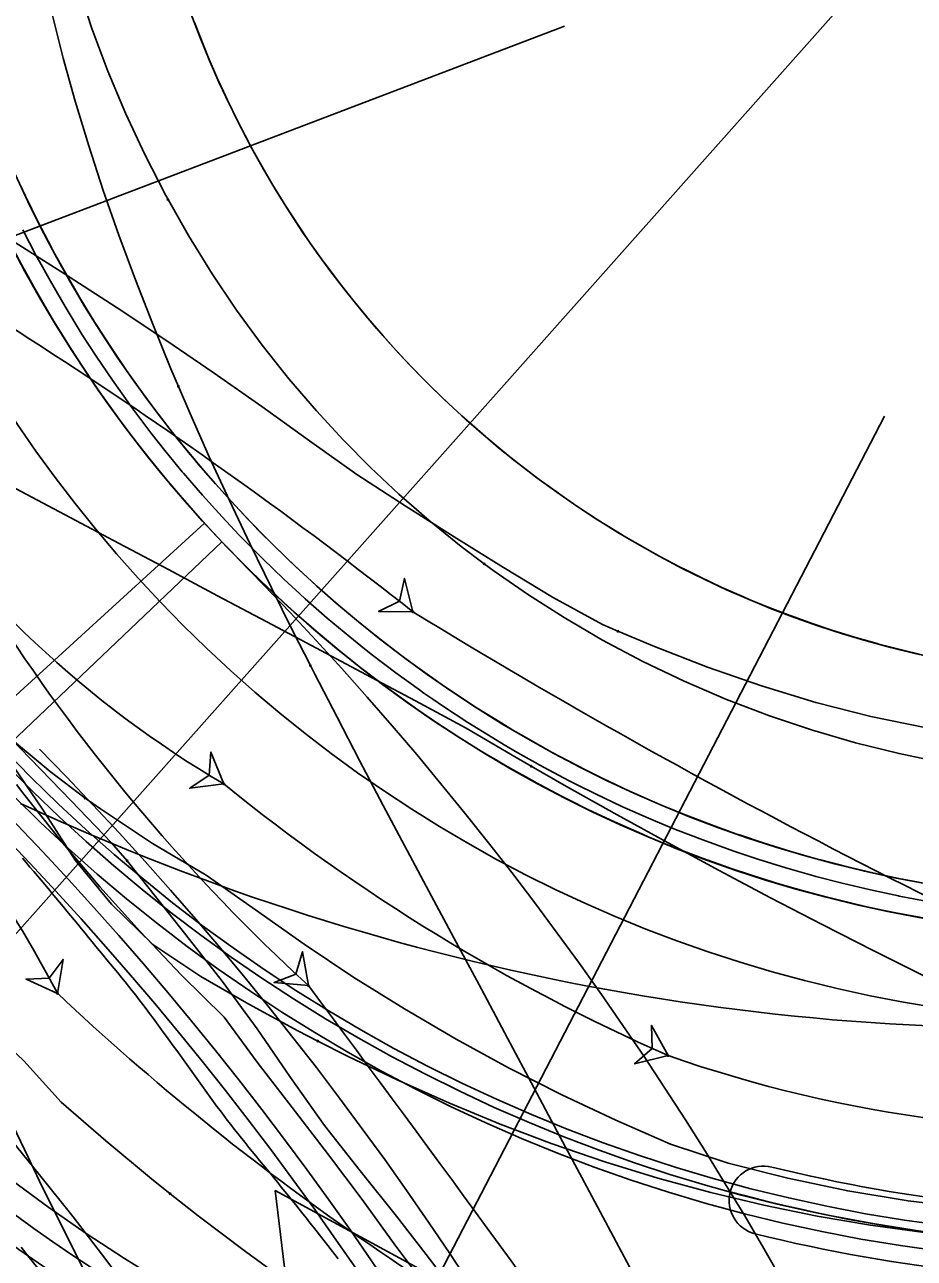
# Model space of a CAD drawing. Extents: x -70 to 701944, y -4 to 666871.
# Drawn here: x 668125.6 to 668177.3, y 656434.2 to 656505.9 of the extents above; entities that cross this region are included whole.
import ezdxf

# ---------------------------------------------------------------- set-up
doc = ezdxf.new("R2010")
doc.units = 0
for name, color, linetype in [('R_Detour', 7, 'Continuous'), ('R_Draft', 7, 'Continuous'), ('R_Horz Alg', 7, 'Continuous'), ('R_No Plot', 7, 'Continuous'), ('R_Proposed Road', 7, 'Continuous'), ('R_Striping', 7, 'Continuous'), ('T_Indications', 7, 'Continuous'), ('T_Vehicle Path Lt Major', 7, 'Continuous'), ('T_Vehicle Path Rt', 7, 'Continuous')]:
    doc.layers.add(name, color=color, linetype=linetype)

msp = doc.modelspace()

# ---------------------------------------------------------------- linework, layer by layer
at = {"layer": 'R_Detour'}
for points in [[(668156.968, 656505.809), (668098.104, 656483.37), (668102.166, 656491.5), (668105.741, 656479.63), (668098.104, 656483.37)], [(668175.573, 656483.126), (668142.424, 656419.224), (668140.149, 656438.086), (668156.852, 656429.033), (668142.424, 656419.224)]]:
    msp.add_lwpolyline(points, dxfattribs=at)
at = {"layer": 'R_Draft'}
for p, q in [((668085.114, 656430.38), (668136.034, 656476.902)), ((668137.048, 656475.814), (668110.971, 656451.008))]:
    msp.add_line(p, q, dxfattribs=at)
msp.add_circle((668190.665, 656526.816), 79, dxfattribs=at)
msp.add_arc((668184.446, 656587.521), 140, 245.03012, 274.27676, dxfattribs=at)
at = {"layer": 'R_Horz Alg'}
msp.add_arc((668190.665, 656526.816), 74, 177.41608, 357.41608, dxfattribs=at)
at = {"layer": 'R_No Plot'}
for points in [[(668087.77, 656531.461), (668190.665, 656526.812), (668101.576, 656426.615), (668083.852, 656444.75)], [(668101.576, 656426.615), (668190.665, 656526.812), (668213.226, 656419.155), (668199.019, 656414.941), (668115.413, 656408.698)]]:
    msp.add_lwpolyline(points, close=True, dxfattribs=at)
for radius in [113, 111.5, 110, 93, 91.5]:
    msp.add_circle((668190.665, 656526.816), radius, dxfattribs=at)
msp.add_arc((668190.665, 656526.816), 92, 254.83629, 288.5787, dxfattribs=at)
at = {"layer": 'R_Proposed Road'}
for points in [[(668135.453, 656506.015), (668135.739, 656505.273), (668136.255, 656504.001), (668136.8, 656502.741), (668136.984, 656502.335), (668137.14, 656501.995), (668137.375, 656501.494), (668137.979, 656500.261), (668138.611, 656499.042), (668138.759, 656498.766), (668139.271, 656497.838), (668139.96, 656496.65), (668140.675, 656495.479), (668140.771, 656495.326), (668141.418, 656494.324), (668142.187, 656493.187), (668142.983, 656492.068), (668143.011, 656492.029), (668143.804, 656490.968), (668143.997, 656490.718), (668144.651, 656489.887), (668145.469, 656488.891), (668145.523, 656488.826), (668146.419, 656487.786), (668147.339, 656486.767), (668148.132, 656485.926), (668148.283, 656485.77), (668148.48, 656485.567), (668149.25, 656484.795), (668150.239, 656483.843), (668150.99, 656483.148), (668151.25, 656482.914), (668152.282, 656482.008), (668153.335, 656481.127), (668154.029, 656480.569), (668154.408, 656480.271), (668155.501, 656479.44), (668156.613, 656478.635), (668156.821, 656478.488), (668157.235, 656478.201), (668157.743, 656477.855), (668158.891, 656477.103), (668160.057, 656476.377), (668160.594, 656476.055), (668161.239, 656475.678), (668162.437, 656475.007), (668163.65, 656474.364), (668164.09, 656474.14), (668164.878, 656473.75), (668166.119, 656473.164), (668167.374, 656472.608), (668167.707, 656472.466), (668168.185, 656472.267), (668168.642, 656472.08), (668169.922, 656471.583), (668171.213, 656471.115), (668171.429, 656471.04), (668172.514, 656470.678), (668173.825, 656470.27), (668175.145, 656469.894), (668175.238, 656469.869), (668176.474, 656469.548), (668177.811, 656469.233)], [(668125.346, 656496.526), (668125.633, 656495.915), (668126.37, 656494.41), (668127.142, 656492.922), (668127.322, 656492.586), (668127.947, 656491.453), (668128.787, 656490.004), (668129.661, 656488.574), (668129.778, 656488.387), (668130.567, 656487.165), (668131.506, 656485.777), (668132.477, 656484.412), (668132.511, 656484.364), (668133.479, 656483.069), (668133.714, 656482.764), (668134.513, 656481.75), (668135.51, 656480.535), (668135.577, 656480.456), (668136.67, 656479.187), (668137.793, 656477.943), (668138.761, 656476.916), (668138.945, 656476.726), (668139.185, 656476.479), (668140.124, 656475.536), (668141.331, 656474.374), (668142.248, 656473.526), (668142.565, 656473.24), (668143.824, 656472.135), (668145.11, 656471.06), (668145.957, 656470.379), (668146.419, 656470.015), (668147.753, 656469.001), (668149.11, 656468.018), (668149.364, 656467.839), (668149.869, 656467.489), (668150.489, 656467.067), (668151.89, 656466.149), (668153.313, 656465.263), (668153.968, 656464.87), (668154.755, 656464.41), (668156.217, 656463.592), (668157.697, 656462.807), (668158.234, 656462.534), (668159.196, 656462.057), (668160.711, 656461.343), (668162.243, 656460.663), (668162.648, 656460.491), (668163.232, 656460.247), (668163.79, 656460.02), (668165.351, 656459.413), (668166.926, 656458.842), (668167.19, 656458.75), (668168.515, 656458.308), (668170.115, 656457.811), (668171.726, 656457.352), (668171.839, 656457.321), (668173.347, 656456.93), (668174.978, 656456.546), (668176.574, 656456.208), (668176.618, 656456.2), (668178.265, 656455.892)], [(668125.346, 656496.526), (668125.633, 656495.915), (668126.37, 656494.41), (668127.142, 656492.922), (668127.322, 656492.586), (668127.947, 656491.453), (668128.787, 656490.004), (668129.661, 656488.574), (668129.778, 656488.387), (668130.567, 656487.165), (668131.506, 656485.777), (668132.477, 656484.412), (668132.511, 656484.364), (668133.479, 656483.069), (668133.714, 656482.764), (668134.513, 656481.75), (668135.51, 656480.535), (668135.577, 656480.456), (668136.67, 656479.187), (668137.793, 656477.943), (668138.761, 656476.916), (668138.945, 656476.726), (668139.185, 656476.479), (668140.124, 656475.536), (668141.331, 656474.374), (668142.248, 656473.526), (668142.565, 656473.24), (668143.824, 656472.135), (668145.11, 656471.06), (668145.957, 656470.379), (668146.419, 656470.015), (668147.753, 656469.001), (668149.11, 656468.018), (668149.364, 656467.839), (668149.869, 656467.489), (668150.489, 656467.067), (668151.89, 656466.149), (668153.313, 656465.263), (668153.968, 656464.87), (668154.755, 656464.41), (668156.217, 656463.592), (668157.697, 656462.807), (668158.234, 656462.534), (668159.196, 656462.057), (668160.711, 656461.343), (668162.243, 656460.663), (668162.648, 656460.491), (668163.232, 656460.247), (668163.79, 656460.02), (668165.351, 656459.413), (668166.926, 656458.842), (668167.19, 656458.75), (668168.515, 656458.308), (668170.115, 656457.811), (668171.726, 656457.352), (668171.839, 656457.321), (668173.347, 656456.93), (668174.978, 656456.546), (668176.574, 656456.208), (668176.618, 656456.2), (668178.265, 656455.892)], [(668125.477, 656493.96), (668126.259, 656492.452), (668126.443, 656492.11), (668127.076, 656490.962), (668127.928, 656489.492), (668128.813, 656488.043), (668128.932, 656487.854), (668129.732, 656486.614), (668130.684, 656485.207), (668131.669, 656483.823), (668131.704, 656483.774), (668132.685, 656482.461), (668132.923, 656482.152), (668133.733, 656481.124), (668134.744, 656479.892), (668134.811, 656479.812), (668135.92, 656478.525), (668137.059, 656477.264), (668138.04, 656476.223), (668138.226, 656476.03), (668138.47, 656475.78), (668139.422, 656474.824), (668140.646, 656473.646), (668141.576, 656472.786), (668141.897, 656472.496), (668143.174, 656471.376), (668144.477, 656470.286), (668145.336, 656469.595), (668145.805, 656469.226), (668147.157, 656468.198), (668148.533, 656467.202), (668148.791, 656467.02), (668149.303, 656466.665), (668149.931, 656466.237), (668151.352, 656465.306), (668152.794, 656464.408), (668153.458, 656464.01), (668154.256, 656463.544), (668155.738, 656462.714), (668157.239, 656461.918), (668157.784, 656461.641), (668158.759, 656461.158), (668160.295, 656460.433), (668161.848, 656459.745), (668162.259, 656459.57), (668162.851, 656459.323), (668163.416, 656459.092), (668165, 656458.477), (668166.597, 656457.898), (668166.864, 656457.805), (668168.207, 656457.356), (668169.829, 656456.853), (668171.463, 656456.387), (668171.578, 656456.356), (668173.107, 656455.959), (668174.76, 656455.57), (668176.378, 656455.228), (668176.423, 656455.219), (668178.092, 656454.907)], [(668125.563, 656491.635), (668126.205, 656490.471), (668127.068, 656488.981), (668127.966, 656487.512), (668128.087, 656487.32), (668128.898, 656486.063), (668129.863, 656484.637), (668130.861, 656483.234), (668130.896, 656483.185), (668131.891, 656481.854), (668132.132, 656481.541), (668132.953, 656480.498), (668133.978, 656479.249), (668134.046, 656479.168), (668135.17, 656477.863), (668136.325, 656476.585), (668137.319, 656475.53), (668137.508, 656475.335), (668137.755, 656475.08), (668138.72, 656474.112), (668139.961, 656472.917), (668140.903, 656472.046), (668141.229, 656471.752), (668142.523, 656470.617), (668143.844, 656469.512), (668144.715, 656468.811), (668145.19, 656468.438), (668146.561, 656467.395), (668147.956, 656466.385), (668148.217, 656466.201), (668148.736, 656465.841), (668149.373, 656465.408), (668150.813, 656464.463), (668152.275, 656463.553), (668152.949, 656463.149), (668153.757, 656462.677), (668155.26, 656461.835), (668156.782, 656461.029), (668157.333, 656460.748), (668158.322, 656460.259), (668159.879, 656459.524), (668161.453, 656458.826), (668161.87, 656458.648), (668162.47, 656458.398), (668163.043, 656458.165), (668164.648, 656457.54), (668166.267, 656456.954), (668166.538, 656456.86), (668167.899, 656456.405), (668169.544, 656455.894), (668171.2, 656455.422), (668171.316, 656455.39), (668172.866, 656454.988), (668174.543, 656454.594), (668176.183, 656454.247), (668176.227, 656454.238), (668177.92, 656453.922)], [(668126.512, 656433.36), (668125.847, 656434.204), (668125.377, 656434.794)]]:
    msp.add_lwpolyline(points, dxfattribs=at)
for radius in [74, 72, 59]:
    msp.add_circle((668190.665, 656526.816), radius, dxfattribs=at)
msp.add_arc((667995.439, 656334.558), 200, 4.27052, 44.56119, dxfattribs=at)
at = {"layer": 'R_Striping'}
for centre, radius, start, end in [((668190.665, 656526.816), 92, 158.11886, 52.72223), ((668396.201, 656569.929), 300, 192.14331, 210.9515), ((667982.322, 656322.225), 202, 4.19432, 44.47942), ((667982.323, 656322.221), 198, 4.19456, 44.47942), ((668190.665, 656526.816), 90, 256.08077, 287.51409), ((668168.536, 656437.517), 2, 76.13166, 256.02987), ((668190.665, 656526.816), 94, 256.08077, 287.51409)]:
    msp.add_arc(centre, radius, start, end, dxfattribs=at)
at = {"layer": 'T_Indications'}
msp.add_arc((667968.296, 656309.388), 189.5, 4.30155, 44.35577, dxfattribs=at)
at = {"layer": 'T_Vehicle Path Lt Major'}
for points in [[(668125.141, 656533.821), (668125.097, 656533.33), (668124.921, 656530.875), (668124.821, 656528.423), (668124.795, 656525.977), (668124.842, 656523.537), (668124.96, 656521.106), (668125.15, 656518.686), (668125.408, 656516.277), (668125.735, 656513.883), (668126.148, 656511.401), (668126.634, 656508.923), (668127.196, 656506.429), (668127.822, 656503.944), (668128.516, 656501.446), (668129.304, 656498.841), (668130.153, 656496.24), (668131.06, 656493.642), (668132.019, 656491.05), (668133.029, 656488.464), (668134.085, 656485.883), (668134.52, 656484.853)], [(668126.121, 656522.406), (668126.291, 656520.069), (668126.56, 656517.729), (668126.927, 656515.391), (668127.387, 656513.072), (668127.955, 656510.703), (668128.67, 656508.176), (668129.492, 656505.671), (668130.418, 656503.192), (668131.443, 656500.744), (668132.567, 656498.329), (668133.787, 656495.953), (668133.915, 656495.717)], [(668111.179, 656501.306), (668113.556, 656499.992), (668116.509, 656498.318), (668119.443, 656496.608), (668122.355, 656494.864), (668125.247, 656493.084), (668128.117, 656491.27), (668130.965, 656489.422), (668133.792, 656487.541), (668136.595, 656485.625), (668139.375, 656483.676), (668142.132, 656481.694), (668144.891, 656479.734), (668147.71, 656477.909), (668150.542, 656476.111), (668153.422, 656474.324), (668156.27, 656472.588), (668159.167, 656471.008), (668160.075, 656470.613)], [(668133.915, 656495.717), (668135.105, 656493.62), (668136.481, 656491.393), (668137.901, 656489.284), (668139.384, 656487.256), (668140.941, 656485.29), (668142.539, 656483.424), (668144.093, 656481.741), (668145.69, 656480.131), (668147.328, 656478.593), (668149.088, 656477.057), (668150.949, 656475.55), (668152.298, 656474.529)], [(668106.447, 656494.531), (668107.434, 656491.527), (668108.635, 656488.224), (668109.945, 656484.964), (668111.362, 656481.748), (668112.884, 656478.581), (668114.511, 656475.466), (668116.732, 656472.598), (668119.106, 656469.855), (668121.626, 656467.245), (668124.284, 656464.774), (668127.072, 656462.452), (668129.097, 656460.918)], [(668093.685, 656491.806), (668093.995, 656491.663), (668097.017, 656489.984), (668099.918, 656487.993), (668102.75, 656485.905), (668105.509, 656483.722), (668108.193, 656481.446), (668110.798, 656479.08), (668113.321, 656476.627), (668115.758, 656474.089), (668118.109, 656471.47), (668120.368, 656468.772), (668122.547, 656466.01), (668124.632, 656463.178), (668126.622, 656460.278), (668128.513, 656457.312), (668130.627, 656454.751), (668133.035, 656452.399), (668135.814, 656450.535), (668138.62, 656448.928), (668141.467, 656447.382), (668142.617, 656446.782)], [(668105.949, 656488.902), (668108.244, 656487.732), (668111.108, 656486.256), (668113.967, 656484.768), (668116.823, 656483.271), (668119.676, 656481.767), (668122.528, 656480.257), (668125.379, 656478.744), (668128.23, 656477.228), (668131.082, 656475.713), (668133.936, 656474.2), (668136.793, 656472.683), (668139.664, 656471.158), (668142.541, 656469.631), (668145.42, 656468.101), (668148.304, 656466.57), (668151.242, 656464.979), (668154.157, 656463.274), (668155.034, 656462.767)], [(668134.52, 656484.853), (668135.182, 656483.313), (668136.317, 656480.758), (668137.487, 656478.212), (668138.69, 656475.676), (668139.922, 656473.147), (668141.176, 656470.629), (668142.194, 656468.62)], [(668087.051, 656474.564), (668087.309, 656474.384), (668089.827, 656472.599), (668092.272, 656470.836), (668094.695, 656469.064), (668097.1, 656467.289), (668099.49, 656465.514), (668101.866, 656463.738), (668104.234, 656461.967), (668106.597, 656460.206), (668108.954, 656458.454), (668111.302, 656456.703), (668113.647, 656454.954), (668115.986, 656453.209), (668118.404, 656451.406), (668120.837, 656449.591), (668123.283, 656447.766), (668125.524, 656445.642), (668127.7, 656443.241), (668130.307, 656440.978), (668132.963, 656438.774), (668134.039, 656437.909)], [(668152.298, 656474.529), (668152.881, 656474.103), (668154.872, 656472.727), (668156.938, 656471.41), (668159.181, 656470.102), (668161.522, 656468.86), (668163.926, 656467.709), (668166.387, 656466.652), (668168.881, 656465.7), (668171.376, 656464.861), (668173.878, 656464.131), (668176.417, 656463.499), (668178.972, 656462.972), (668181.486, 656462.559), (668183.986, 656462.25), (668186.489, 656462.041), (668188.993, 656461.932), (668191.494, 656461.923), (668194.008, 656462.015), (668196.523, 656462.21), (668196.774, 656462.235)], [(668160.075, 656470.613), (668162.207, 656469.72), (668165.288, 656468.523), (668168.409, 656467.437), (668171.572, 656466.476), (668174.774, 656465.66), (668178.01, 656464.997)], [(668142.194, 656468.62), (668142.451, 656468.118), (668143.743, 656465.611), (668145.054, 656463.099), (668146.428, 656460.491), (668147.823, 656457.861), (668149.235, 656455.211), (668150.663, 656452.543), (668152.132, 656449.798), (668153.654, 656446.944), (668155.183, 656444.076), (668156.722, 656441.196), (668158.266, 656438.305), (668159.815, 656435.405), (668161.368, 656432.498), (668162.925, 656429.583), (668163.392, 656428.708)], [(668155.034, 656462.767), (668157.086, 656461.593), (668160.029, 656459.937), (668162.986, 656458.305), (668165.957, 656456.698), (668168.94, 656455.116), (668171.937, 656453.559), (668174.947, 656452.027), (668177.969, 656450.521)], [(668125.102, 656461.705), (668125.527, 656461.15), (668127.7, 656458.416), (668129.956, 656455.748), (668132.29, 656453.15), (668134.702, 656450.622), (668137.178, 656448.165), (668139.102, 656445.562), (668141.142, 656442.924), (668143.182, 656440.25), (668145.212, 656437.573), (668147.161, 656434.864), (668149.177, 656432.182), (668151.171, 656429.493), (668153.115, 656426.78), (668155.015, 656424.028), (668155.576, 656423.195)], [(668129.097, 656460.918), (668129.982, 656460.284), (668133.005, 656458.277), (668136.133, 656456.437), (668138.993, 656454.424), (668141.825, 656452.415), (668144.715, 656450.49), (668147.66, 656448.651), (668150.658, 656446.899), (668153.707, 656445.236), (668156.802, 656443.662), (668159.943, 656442.18), (668163.126, 656440.791), (668166.484, 656439.687), (668169.941, 656438.804), (668173.433, 656438.071), (668176.954, 656437.489), (668180.497, 656437.059), (668184.055, 656436.782), (668187.622, 656436.659), (668187.979, 656436.655)], [(668142.617, 656446.782), (668144.354, 656445.905), (668147.277, 656444.504), (668150.237, 656443.185), (668153.23, 656441.953), (668156.254, 656440.813), (668159.308, 656439.766), (668162.384, 656438.819), (668165.47, 656437.974), (668168.559, 656437.235), (668171.656, 656436.601), (668174.746, 656436.075), (668177.735, 656435.666), (668180.69, 656435.36), (668183.634, 656435.151), (668186.564, 656435.04), (668188.605, 656435.02)], [(668134.039, 656437.909), (668135.667, 656436.629), (668138.418, 656434.544), (668141.215, 656432.52), (668144.056, 656430.559), (668146.939, 656428.662), (668149.864, 656426.828), (668152.829, 656425.06), (668155.832, 656423.358), (668158.872, 656421.722), (668161.948, 656420.155), (668165.057, 656418.655), (668168.399, 656417.525), (668171.829, 656416.6), (668175.294, 656415.815), (668178.789, 656415.171), (668181.249, 656414.804)]]:
    msp.add_lwpolyline(points, dxfattribs=at)
for points in [[(668148.153, 656471.744), (668147.661, 656473.683), (668147.367, 656472.363), (668146.153, 656471.77)], [(668137.161, 656461.733), (668136.41, 656463.587), (668136.299, 656462.24), (668135.176, 656461.487)], [(668142.078, 656450.007), (668141.734, 656451.977), (668141.342, 656450.684), (668140.086, 656450.184)], [(668127.483, 656449.56), (668127.81, 656451.533), (668127.012, 656450.442), (668125.662, 656450.387)], [(668162.983, 656445.941), (668162.023, 656447.695), (668162.069, 656446.344), (668161.04, 656445.467)]]:
    msp.add_lwpolyline(points, close=True, dxfattribs=at)
for centre in [(668133.915, 656495.717), (668133.915, 656495.717), (668134.52, 656484.853), (668134.52, 656484.853), (668152.298, 656474.529), (668152.298, 656474.529), (668148.153, 656471.744), (668148.153, 656471.744), (668160.075, 656470.613), (668160.075, 656470.613), (668142.194, 656468.62), (668142.194, 656468.62), (668155.034, 656462.767), (668155.034, 656462.767), (668137.161, 656461.733), (668137.161, 656461.733), (668129.097, 656460.918), (668129.097, 656460.918), (668127.483, 656449.56), (668127.483, 656449.56), (668142.078, 656450.007), (668142.078, 656450.007), (668142.617, 656446.782), (668142.617, 656446.782), (668162.983, 656445.941), (668162.983, 656445.941), (668134.039, 656437.909), (668134.039, 656437.909)]:
    msp.add_circle(centre, 0.0417, dxfattribs=at)
for centre, radius, start, end in [((667974.815, 656251.878), 279.977, 51.74849, 62.28771), ((668168.472, 656515.001), 61.789, 214.05857, 239.55307), ((668217.546, 656532.108), 111.517, 213.11128, 227.41035), ((668356.974, 656813.385), 400.406, 238.56544, 247.12605), ((668039.056, 656402.364), 100.234, 28.09027, 40.76329), ((668208.922, 656550.061), 113.804, 230.90853, 246.19283), ((668231.264, 656559.949), 151.513, 226.76719, 243.88099), ((666669.915, 655354.039), 1835.323, 35.49879, 36.666235), ((668188.696, 656519.548), 77.969, 250.74449, 274.67901)]:
    msp.add_arc(centre, radius, start, end, dxfattribs=at)
at = {"layer": 'T_Vehicle Path Rt'}
for points in [[(668118.733, 656470.557), (668121.139, 656468.095), (668123.534, 656465.644), (668125.916, 656463.2), (668128.283, 656460.753), (668130.634, 656458.303), (668131.535, 656457.273)], [(668125.461, 656457.414), (668125.675, 656457.159), (668125.89, 656456.904), (668126.105, 656456.649), (668126.319, 656456.393), (668126.533, 656456.138), (668126.747, 656455.882), (668126.961, 656455.627), (668127.175, 656455.371), (668127.388, 656455.115), (668127.601, 656454.859), (668127.814, 656454.602), (668128.027, 656454.345), (668128.24, 656454.089), (668128.452, 656453.832), (668128.665, 656453.575), (668128.877, 656453.318), (668129.089, 656453.061), (668129.301, 656452.804), (668129.514, 656452.547), (668129.726, 656452.29), (668129.938, 656452.033), (668130.149, 656451.775), (668130.361, 656451.517), (668130.572, 656451.26), (668130.783, 656451.002), (668130.994, 656450.744), (668131.205, 656450.486), (668131.416, 656450.228), (668131.627, 656449.97), (668131.836, 656449.71), (668132.043, 656449.448), (668132.247, 656449.185), (668132.449, 656448.92), (668132.649, 656448.653), (668132.848, 656448.385), (668133.045, 656448.117), (668133.243, 656447.849), (668133.441, 656447.58), (668133.637, 656447.311), (668133.833, 656447.041), (668134.029, 656446.772), (668134.224, 656446.502), (668134.42, 656446.231), (668134.613, 656445.96), (668134.807, 656445.689), (668135.001, 656445.418), (668135.194, 656445.146), (668135.388, 656444.875), (668135.583, 656444.604), (668135.778, 656444.334), (668135.973, 656444.064), (668136.169, 656443.795), (668136.365, 656443.525), (668136.563, 656443.256), (668136.761, 656442.988), (668136.96, 656442.721), (668137.161, 656442.455), (668137.362, 656442.189), (668137.566, 656441.925), (668137.77, 656441.662), (668137.976, 656441.4), (668138.183, 656441.139), (668138.392, 656440.879), (668138.602, 656440.62), (668138.813, 656440.362), (668139.025, 656440.105), (668139.237, 656439.847), (668139.448, 656439.589), (668139.659, 656439.332), (668139.87, 656439.074), (668140.081, 656438.816), (668140.291, 656438.556), (668140.501, 656438.298), (668140.711, 656438.039), (668140.921, 656437.779), (668141.13, 656437.52), (668141.339, 656437.26), (668141.547, 656437), (668141.755, 656436.739), (668141.962, 656436.478), (668142.169, 656436.217), (668142.376, 656435.955), (668142.582, 656435.693), (668142.788, 656435.431), (668142.994, 656435.169), (668143.199, 656434.906), (668143.403, 656434.643), (668143.607, 656434.38), (668143.81, 656434.115)], [(668131.535, 656457.273), (668132.824, 656455.657), (668134.956, 656452.964), (668137.073, 656450.276), (668139.097, 656447.503), (668141.041, 656444.668), (668143.011, 656441.882), (668145.094, 656439.234), (668147.19, 656436.608), (668149.247, 656433.944), (668151.248, 656431.226), (668153.128, 656428.398), (668154.73, 656425.331), (668156.316, 656422.276), (668157.896, 656419.236), (668159.468, 656416.208), (668161.03, 656413.186), (668162.577, 656410.165), (668164.08, 656407.121), (668165.38, 656403.945), (668166.518, 656400.685), (668167.209, 656398.745)], [(668121.25, 656445.186), (668122.459, 656443.8), (668124.464, 656441.439), (668126.451, 656439.014), (668128.393, 656436.563), (668130.293, 656434.084), (668132.171, 656431.547), (668134.024, 656428.957), (668135.833, 656426.343), (668137.602, 656423.701), (668139.323, 656421.034), (668140.984, 656418.36), (668142.564, 656415.716), (668144.111, 656413.02), (668145.617, 656410.286), (668147.077, 656407.524), (668148.495, 656404.731), (668149.88, 656401.89), (668151.223, 656399.015), (668152.499, 656396.158), (668153.719, 656393.301), (668154.436, 656391.561)]]:
    msp.add_lwpolyline(points, dxfattribs=at)
msp.add_circle((668131.535, 656457.273), 0.0417, dxfattribs=at)
msp.add_circle((668131.535, 656457.273), 0.0417, dxfattribs=at)
msp.add_arc((667982.322, 656322.225), 197, 4.19432, 44.47942, dxfattribs=at)

doc.saveas('drawing.dxf')
